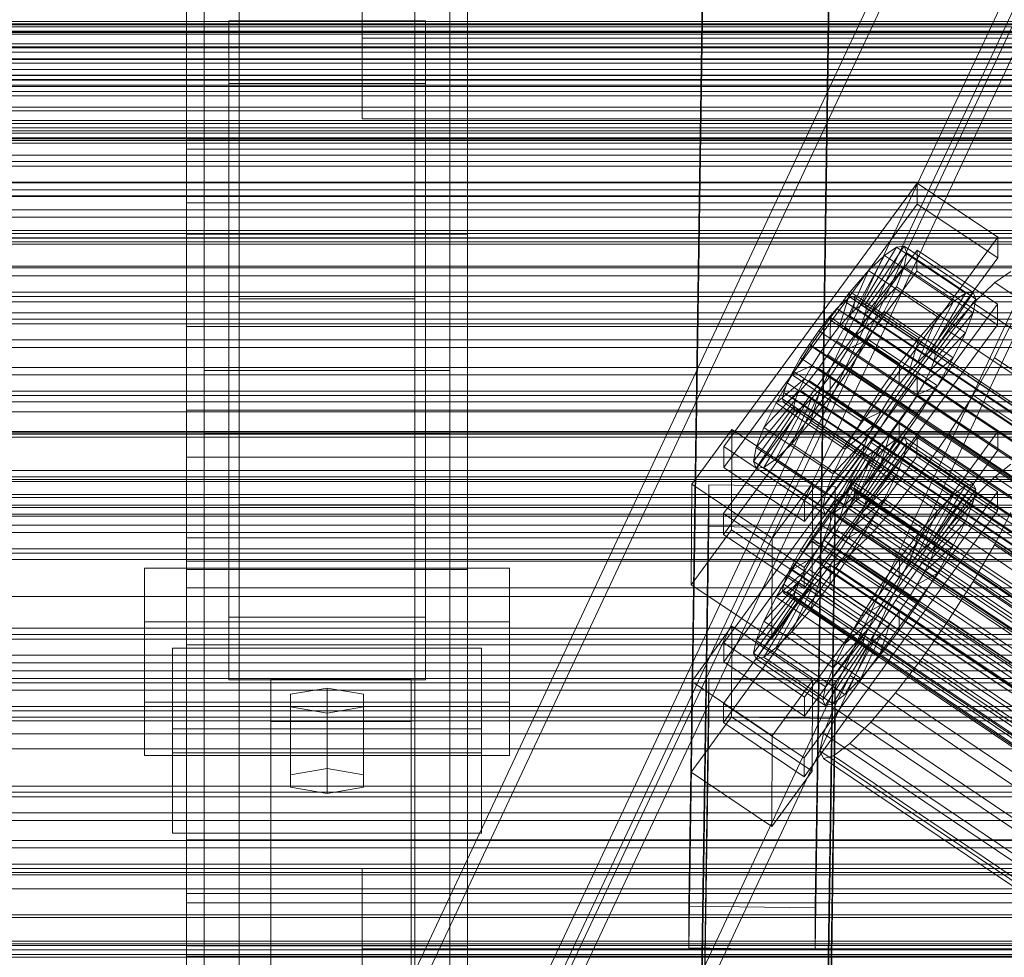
# Model space of a CAD drawing. Header units: millimetres. Extents: x -2233 to 61924, y -68080 to 6847.
# Tile 288 of 656: x -474 to -334, y -33150 to -33016. Entities that reach past the tile are written whole.
import ezdxf

# ---------------------------------------------------------------- set-up
doc = ezdxf.new("R2010")
doc.units = ezdxf.units.MM
for name, color, linetype, lineweight in [('frontal_C01', 7, 'Continuous', 0), ('frontal_C02', 7, 'Continuous', 0), ('frontal_C03', 7, 'Continuous', 0), ('frontal_C03-dry', 7, 'Continuous', 0), ('frontal_secador', 7, 'Continuous', 0)]:
    doc.layers.add(name, color=color, linetype=linetype, lineweight=lineweight)

msp = doc.modelspace()

# ---------------------------------------------------------------- linework, layer by layer
at = {"layer": 'frontal_C01'}
for p, q in [((-439.114, -33197.732), (-299.114, -32899.212)), ((-439.114, -33202.046), (-299.114, -32903.526)), ((-280.886, -32907.139), (-420.886, -33205.659)), ((-420.886, -33209.973), (-280.886, -32911.453)), ((-439.114, -33238.175), (-299.114, -32939.655)), ((-439.114, -33242.488), (-299.114, -32943.968)), ((-280.886, -32947.581), (-420.886, -33246.102)), ((-420.886, -33250.415), (-280.886, -32951.895)), ((-373.501, -33104.905), (-345.969, -33067.05)), ((-345.981, -33069.746), (-345.969, -33067.05)), ((-345.969, -33067.05), (-334.501, -33074.787)), ((-345.981, -33069.746), (-373.513, -33107.601)), ((-334.513, -33077.483), (-345.981, -33069.746)), ((-373.539, -33113.532), (-346.008, -33075.678)), ((-334.501, -33074.787), (-362.033, -33112.641)), ((-353.378, -33083.92), (-347.835, -33075.604)), ((-347.835, -33075.604), (-348.918, -33075.866)), ((-347.835, -33075.604), (-338.005, -33082.235)), ((-347.47, -33076.419), (-347.835, -33075.604)), ((-346.02, -33078.374), (-346.008, -33075.678)), ((-346.008, -33075.678), (-334.539, -33083.414)), ((-334.501, -33074.787), (-334.513, -33077.483)), ((-354.71, -33084.669), (-350.645, -33077.186)), ((-353.892, -33084.043), (-348.918, -33075.866)), ((-353.205, -33084.306), (-347.47, -33076.419)), ((-350.645, -33077.186), (-352.899, -33079.475)), ((-348.918, -33075.866), (-350.645, -33077.186)), ((-350.645, -33077.186), (-340.816, -33083.817)), ((-348.918, -33075.866), (-339.088, -33082.497)), ((-347.847, -33078.256), (-347.47, -33076.419)), ((-347.47, -33076.419), (-337.64, -33083.051)), ((-346.02, -33078.374), (-373.551, -33116.229)), ((-362.045, -33115.337), (-334.513, -33077.483)), ((-353.384, -33085.176), (-347.847, -33078.256)), ((-348.941, -33080.988), (-347.847, -33078.256)), ((-347.847, -33078.256), (-338.017, -33084.887)), ((-334.551, -33086.111), (-346.02, -33078.374)), ((-355.777, -33085.753), (-352.899, -33079.475)), ((-352.899, -33079.475), (-355.525, -33082.577)), ((-352.899, -33079.475), (-343.069, -33086.106)), ((-332.629, -33079.473), (-334.938, -33081.238)), ((-353.902, -33086.47), (-348.941, -33080.988)), ((-350.678, -33084.43), (-348.941, -33080.988)), ((-348.941, -33080.988), (-339.111, -33087.619)), ((-334.938, -33081.238), (-337.95, -33084.299)), ((-334.938, -33081.238), (-150.629, -33205.573)), ((-355.525, -33082.577), (-358.345, -33086.281)), ((-357.021, -33087.223), (-355.525, -33082.577)), ((-355.017, -33082.814), (-355.53, -33082.938)), ((-355.525, -33082.577), (-345.695, -33089.208)), ((-354.844, -33083.201), (-355.017, -33082.814)), ((-355.017, -33082.814), (-141.218, -33227.043)), ((-339.088, -33082.497), (-344.062, -33090.675)), ((-338.005, -33082.235), (-343.549, -33090.551)), ((-340.816, -33083.817), (-339.088, -33082.497)), ((-339.088, -33082.497), (-338.005, -33082.235)), ((-338.005, -33082.235), (-337.64, -33083.051)), ((-334.539, -33083.414), (-362.071, -33121.269)), ((-356.348, -33083.564), (-357.415, -33084.648)), ((-355.53, -33082.938), (-356.348, -33083.564)), ((-356.348, -33083.564), (-142.549, -33227.792)), ((-355.541, -33085.365), (-355.022, -33084.07)), ((-355.53, -33082.938), (-141.731, -33227.166)), ((-355.022, -33084.07), (-354.844, -33083.201)), ((-355.022, -33084.07), (-141.224, -33228.299)), ((-354.844, -33083.201), (-141.045, -33227.429)), ((-354.71, -33084.669), (-353.892, -33084.043)), ((-353.892, -33084.043), (-353.378, -33083.92)), ((-344.062, -33090.675), (-353.892, -33084.043)), ((-343.549, -33090.551), (-353.378, -33083.92)), ((-353.378, -33083.92), (-353.205, -33084.306)), ((-340.816, -33083.817), (-344.88, -33091.3)), ((-337.64, -33083.051), (-343.376, -33090.937)), ((-343.069, -33086.106), (-340.816, -33083.817)), ((-337.64, -33083.051), (-338.017, -33084.887)), ((-334.539, -33083.414), (-334.551, -33086.111)), ((-357.415, -33084.648), (-358.659, -33086.117)), ((-357.415, -33084.648), (-143.617, -33228.876)), ((-356.363, -33086.995), (-355.541, -33085.365)), ((-355.777, -33085.753), (-354.71, -33084.669)), ((-355.541, -33085.365), (-141.742, -33229.593)), ((-354.725, -33088.1), (-350.678, -33084.43)), ((-344.88, -33091.3), (-354.71, -33084.669)), ((-353.384, -33085.176), (-353.902, -33086.47)), ((-353.205, -33084.306), (-353.384, -33085.176)), ((-343.554, -33091.807), (-353.384, -33085.176)), ((-343.376, -33090.937), (-353.205, -33084.306)), ((-352.938, -33088.348), (-350.678, -33084.43)), ((-350.678, -33084.43), (-340.848, -33091.062)), ((-338.017, -33084.887), (-343.554, -33091.807)), ((-337.95, -33084.299), (-341.461, -33088.446)), ((-338.017, -33084.887), (-339.111, -33087.619)), ((-337.95, -33084.299), (-153.641, -33208.633)), ((-362.083, -33123.965), (-334.551, -33086.111)), ((-358.345, -33086.281), (-361.166, -33090.333)), ((-358.659, -33086.117), (-359.995, -33087.872)), ((-358.659, -33086.117), (-144.861, -33230.346)), ((-358.345, -33086.281), (-358.357, -33088.977)), ((-348.515, -33092.912), (-358.345, -33086.281)), ((-357.434, -33088.851), (-356.363, -33086.995)), ((-357.021, -33087.223), (-355.777, -33085.753)), ((-356.363, -33086.995), (-142.565, -33231.223)), ((-345.947, -33092.384), (-355.777, -33085.753)), ((-353.902, -33086.47), (-354.725, -33088.1)), ((-344.073, -33093.101), (-353.902, -33086.47)), ((-343.069, -33086.106), (-345.947, -33092.384)), ((-345.695, -33089.208), (-343.069, -33086.106)), ((-334.981, -33090.923), (-332.659, -33086.321)), ((-359.995, -33087.872), (-361.332, -33089.791)), ((-146.196, -33232.1), (-359.995, -33087.872)), ((-358.357, -33088.977), (-357.021, -33087.223)), ((-347.191, -33093.854), (-357.021, -33087.223)), ((-354.725, -33088.1), (-355.796, -33089.956)), ((-355.796, -33089.956), (-352.938, -33088.348)), ((-355.569, -33092.473), (-352.938, -33088.348)), ((-344.895, -33094.732), (-354.725, -33088.1)), ((-352.938, -33088.348), (-343.108, -33094.979)), ((-341.461, -33088.446), (-345.231, -33093.397)), ((-339.111, -33087.619), (-344.073, -33093.101)), ((-341.461, -33088.446), (-157.152, -33212.78)), ((-339.111, -33087.619), (-340.848, -33091.062)), ((-361.332, -33089.791), (-362.578, -33091.746)), ((-361.332, -33089.791), (-147.533, -33234.02)), ((-359.693, -33090.897), (-358.357, -33088.977)), ((-358.68, -33090.805), (-357.434, -33088.851)), ((-358.357, -33088.977), (-348.527, -33095.608)), ((-357.434, -33088.851), (-143.635, -33233.079)), ((-348.515, -33092.912), (-345.695, -33089.208)), ((-345.695, -33089.208), (-347.191, -33093.854)), ((-361.166, -33090.333), (-363.797, -33094.459)), ((-359.693, -33090.897), (-361.166, -33090.333)), ((-361.166, -33090.333), (-351.336, -33096.965)), ((-360.939, -33092.851), (-359.693, -33090.897)), ((-360.017, -33092.725), (-358.68, -33090.805)), ((-349.863, -33097.528), (-359.693, -33090.897)), ((-358.68, -33090.805), (-144.881, -33235.033)), ((-355.796, -33089.956), (-357.042, -33091.91)), ((-345.966, -33096.587), (-355.796, -33089.956)), ((-340.848, -33091.062), (-344.895, -33094.732)), ((-344.062, -33090.675), (-344.88, -33091.3)), ((-343.549, -33090.551), (-344.062, -33090.675)), ((-343.554, -33091.807), (-343.376, -33090.937)), ((-343.376, -33090.937), (-343.549, -33090.551)), ((-340.848, -33091.062), (-343.108, -33094.979)), ((-338.003, -33096.16), (-334.981, -33090.923)), ((-334.981, -33090.923), (-150.672, -33215.258)), ((-362.578, -33091.746), (-363.648, -33093.601)), ((-362.578, -33091.746), (-148.779, -33235.974)), ((-358.39, -33096.526), (-355.569, -33092.473)), ((-357.042, -33091.91), (-358.378, -33093.83)), ((-357.042, -33091.91), (-355.569, -33092.473)), ((-347.212, -33098.541), (-357.042, -33091.91)), ((-355.569, -33092.473), (-345.739, -33099.105)), ((-345.947, -33092.384), (-347.191, -33093.854)), ((-344.88, -33091.3), (-345.947, -33092.384)), ((-344.073, -33093.101), (-343.554, -33091.807)), ((-363.648, -33093.601), (-364.471, -33095.232)), ((-360.939, -33092.851), (-363.797, -33094.459)), ((-363.648, -33093.601), (-149.85, -33237.829)), ((-362.01, -33094.706), (-360.939, -33092.851)), ((-361.352, -33094.479), (-360.017, -33092.725)), ((-351.109, -33099.482), (-360.939, -33092.851)), ((-360.017, -33092.725), (-146.218, -33236.953)), ((-358.378, -33093.83), (-359.714, -33095.584)), ((-358.378, -33093.83), (-358.39, -33096.526)), ((-348.548, -33100.461), (-358.378, -33093.83)), ((-351.336, -33096.965), (-348.515, -33092.912)), ((-345.231, -33093.397), (-349.002, -33098.815)), ((-348.527, -33095.608), (-348.515, -33092.912)), ((-347.191, -33093.854), (-348.527, -33095.608)), ((-160.922, -33217.731), (-345.231, -33093.397)), ((-344.895, -33094.732), (-344.073, -33093.101)), ((-363.797, -33094.459), (-366.057, -33098.376)), ((-362.01, -33094.706), (-366.057, -33098.376)), ((-364.471, -33095.232), (-364.989, -33096.526)), ((-364.471, -33095.232), (-150.672, -33239.46)), ((-363.797, -33094.459), (-353.967, -33101.09)), ((-362.833, -33096.337), (-362.01, -33094.706)), ((-362.596, -33095.948), (-361.352, -33094.479)), ((-352.18, -33101.338), (-362.01, -33094.706)), ((-361.352, -33094.479), (-147.554, -33238.707)), ((-345.966, -33096.587), (-344.895, -33094.732)), ((-343.108, -33094.979), (-345.966, -33096.587)), ((-343.108, -33094.979), (-345.739, -33099.105)), ((-362.833, -33096.337), (-367.794, -33101.819)), ((-364.989, -33096.526), (-365.168, -33097.396)), ((-364.989, -33096.526), (-151.191, -33240.754)), ((-363.664, -33097.033), (-362.596, -33095.948)), ((-363.351, -33097.631), (-362.833, -33096.337)), ((-353.003, -33102.968), (-362.833, -33096.337)), ((-362.596, -33095.948), (-148.798, -33240.177)), ((-359.714, -33095.584), (-361.21, -33100.23)), ((-361.21, -33100.23), (-358.39, -33096.526)), ((-359.714, -33095.584), (-360.958, -33097.054)), ((-349.884, -33102.215), (-359.714, -33095.584)), ((-358.39, -33096.526), (-348.56, -33103.157)), ((-348.527, -33095.608), (-349.863, -33097.528)), ((-347.212, -33098.541), (-345.966, -33096.587)), ((-341.52, -33101.675), (-338.003, -33096.16)), ((-338.003, -33096.16), (-153.694, -33220.495)), ((-363.351, -33097.631), (-368.888, -33104.551)), ((-362.025, -33098.138), (-366.09, -33105.621)), ((-365.168, -33097.396), (-364.995, -33097.782)), ((-365.168, -33097.396), (-151.369, -33241.624)), ((-364.995, -33097.782), (-364.482, -33097.658)), ((-364.995, -33097.782), (-151.196, -33242.01)), ((-364.482, -33097.658), (-363.664, -33097.033)), ((-364.482, -33097.658), (-150.683, -33241.887)), ((-360.958, -33097.054), (-363.836, -33103.332)), ((-363.664, -33097.033), (-149.865, -33241.261)), ((-363.53, -33098.501), (-363.351, -33097.631)), ((-353.521, -33104.262), (-363.351, -33097.631)), ((-362.025, -33098.138), (-362.843, -33098.763)), ((-360.958, -33097.054), (-362.025, -33098.138)), ((-352.196, -33104.769), (-362.025, -33098.138)), ((-351.128, -33103.685), (-360.958, -33097.054)), ((-353.967, -33101.09), (-351.336, -33096.965)), ((-351.336, -33096.965), (-349.863, -33097.528)), ((-349.863, -33097.528), (-351.109, -33099.482)), ((-363.53, -33098.501), (-369.265, -33106.387)), ((-363.357, -33098.887), (-368.9, -33107.203)), ((-362.843, -33098.763), (-367.817, -33106.941)), ((-366.057, -33098.376), (-367.794, -33101.819)), ((-366.057, -33098.376), (-356.228, -33105.008)), ((-363.357, -33098.887), (-363.53, -33098.501)), ((-353.7, -33105.132), (-363.53, -33098.501)), ((-362.843, -33098.763), (-363.357, -33098.887)), ((-353.527, -33105.518), (-363.357, -33098.887)), ((-353.014, -33105.395), (-362.843, -33098.763)), ((-353.967, -33101.09), (-351.109, -33099.482)), ((-349.002, -33098.815), (-352.519, -33104.33)), ((-351.109, -33099.482), (-352.18, -33101.338)), ((-349.002, -33098.815), (-164.693, -33223.149)), ((-345.739, -33099.105), (-348.56, -33103.157)), ((-348.548, -33100.461), (-347.212, -33098.541)), ((-345.739, -33099.105), (-347.212, -33098.541)), ((-363.836, -33103.332), (-361.21, -33100.23)), ((-361.21, -33100.23), (-351.38, -33106.861)), ((-349.884, -33102.215), (-348.548, -33100.461)), ((-348.56, -33103.157), (-348.548, -33100.461)), ((-367.794, -33101.819), (-368.888, -33104.551)), ((-367.794, -33101.819), (-357.964, -33108.45)), ((-356.228, -33105.008), (-353.967, -33101.09)), ((-356.228, -33105.008), (-352.18, -33101.338)), ((-352.18, -33101.338), (-353.003, -33102.968)), ((-351.38, -33106.861), (-349.884, -33102.215)), ((-351.128, -33103.685), (-349.884, -33102.215)), ((-345.291, -33107.093), (-341.52, -33101.675)), ((-341.52, -33101.675), (-157.211, -33226.01)), ((-378.086, -33110.405), (-372.35, -33102.519)), ((-372.408, -33115.46), (-372.35, -33102.519)), ((-372.35, -33102.519), (-360.882, -33110.255)), ((-366.09, -33105.621), (-363.836, -33103.332)), ((-363.836, -33103.332), (-354.006, -33109.963)), ((-357.964, -33108.45), (-353.003, -33102.968)), ((-354.006, -33109.963), (-351.128, -33103.685)), ((-353.003, -33102.968), (-353.521, -33104.262)), ((-352.196, -33104.769), (-351.128, -33103.685)), ((-348.56, -33103.157), (-351.38, -33106.861)), ((-373.501, -33104.905), (-373.513, -33107.601)), ((-362.033, -33112.641), (-373.501, -33104.905)), ((-368.888, -33104.551), (-369.265, -33106.387)), ((-368.888, -33104.551), (-359.058, -33111.182)), ((-359.436, -33113.019), (-353.7, -33105.132)), ((-359.058, -33111.182), (-353.521, -33104.262)), ((-357.964, -33108.45), (-356.228, -33105.008)), ((-356.26, -33112.252), (-352.196, -33104.769)), ((-352.519, -33104.33), (-355.541, -33109.567)), ((-353.521, -33104.262), (-353.7, -33105.132)), ((-353.7, -33105.132), (-353.527, -33105.518)), ((-353.014, -33105.395), (-352.196, -33104.769)), ((-352.519, -33104.33), (-168.21, -33228.665)), ((-369.265, -33106.387), (-368.9, -33107.203)), ((-369.265, -33106.387), (-359.436, -33113.019)), ((-367.817, -33106.941), (-366.09, -33105.621)), ((-366.09, -33105.621), (-356.26, -33112.252)), ((-359.07, -33113.834), (-353.527, -33105.518)), ((-357.987, -33113.572), (-353.014, -33105.395)), ((-353.527, -33105.518), (-353.014, -33105.395)), ((-373.513, -33107.601), (-362.045, -33115.337)), ((-368.9, -33107.203), (-367.817, -33106.941)), ((-368.9, -33107.203), (-359.07, -33113.834)), ((-367.817, -33106.941), (-357.987, -33113.572)), ((-351.38, -33106.861), (-354.006, -33109.963)), ((-349.061, -33112.044), (-345.291, -33107.093)), ((-345.291, -33107.093), (-160.982, -33231.428)), ((-359.058, -33111.182), (-357.964, -33108.45)), ((-378.512, -33305.149), (-375.644, -33110.039)), ((-378.086, -33110.405), (-378.143, -33123.346)), ((-366.618, -33118.141), (-378.086, -33110.405)), ((-375.644, -33115.431), (-375.644, -33110.039)), ((-375.644, -33110.039), (-357.646, -33110.284)), ((-360.882, -33110.255), (-366.618, -33118.141)), ((-360.882, -33110.255), (-360.939, -33123.197)), ((-357.646, -33110.284), (-360.514, -33305.395)), ((-355.541, -33109.567), (-357.863, -33114.168)), ((-357.646, -33110.284), (-357.646, -33115.677)), ((-354.006, -33109.963), (-356.26, -33112.252)), ((-355.541, -33109.567), (-171.232, -33233.902)), ((-359.436, -33113.019), (-359.058, -33111.182)), ((-356.26, -33112.252), (-357.987, -33113.572)), ((-352.572, -33116.191), (-349.061, -33112.044)), ((-349.061, -33112.044), (-164.752, -33236.379)), ((-373.539, -33113.532), (-373.551, -33116.229)), ((-362.071, -33121.269), (-373.539, -33113.532)), ((-362.045, -33115.337), (-362.033, -33112.641)), ((-359.07, -33113.834), (-359.436, -33113.019)), ((-357.987, -33113.572), (-359.07, -33113.834)), ((-357.863, -33114.168), (-359.326, -33117.821)), ((-357.863, -33114.168), (-173.554, -33238.503)), ((-378.512, -33310.542), (-375.644, -33115.431)), ((-372.408, -33115.46), (-378.143, -33123.346)), ((-357.646, -33115.677), (-375.644, -33115.431)), ((-373.551, -33116.229), (-362.083, -33123.965)), ((-360.939, -33123.197), (-372.408, -33115.46)), ((-360.514, -33310.787), (-357.646, -33115.677)), ((-355.584, -33119.252), (-352.572, -33116.191)), ((-352.572, -33116.191), (-168.263, -33240.526)), ((-359.326, -33117.821), (-359.83, -33120.276)), ((-359.326, -33117.821), (-175.016, -33242.156)), ((-366.675, -33131.083), (-366.618, -33118.141)), ((-357.893, -33121.017), (-355.584, -33119.252)), ((-355.584, -33119.252), (-171.275, -33243.586)), ((-359.83, -33120.276), (-359.341, -33121.366)), ((-359.83, -33120.276), (-175.521, -33244.611)), ((-362.083, -33123.965), (-362.071, -33121.269)), ((-359.341, -33121.366), (-357.893, -33121.017)), ((-359.341, -33121.366), (-175.032, -33245.701)), ((-357.893, -33121.017), (-173.584, -33245.351)), ((-378.143, -33123.346), (-366.675, -33131.083)), ((-366.675, -33131.083), (-360.939, -33123.197))]:
    msp.add_line(p, q, dxfattribs=at)
at = {"layer": 'frontal_C02'}
for p, q in [((-447.5, -33066.111), (-447.5, -32884.747)), ((-412.5, -32884.747), (-412.5, -33066.111)), ((-450, -33046.718), (-450, -32887.261)), ((-410, -32887.261), (-410, -33046.718)), ((-447.5, -33075.053), (-447.5, -32893.688)), ((-412.5, -33075.053), (-412.5, -32893.688)), ((-450, -33094.446), (-450, -32934.988)), ((-410, -33094.446), (-410, -32934.988)), ((-378.512, -33142.405), (-375.644, -32949)), ((-357.646, -32949.243), (-360.514, -33142.648)), ((-378.512, -33148.366), (-375.644, -32954.961)), ((-360.514, -33148.609), (-357.646, -32955.204)), ((-450, -33329.126), (-450, -32971.464)), ((-410, -32971.464), (-410, -33329.126)), ((-442.5, -32975.875), (-442.5, -33055.902)), ((-417.5, -33055.902), (-417.5, -32975.875)), ((-442.5, -33516.139), (-442.5, -32977.112)), ((-417.5, -32977.112), (-417.5, -33516.139)), ((-447.5, -33167.449), (-447.5, -32986.084)), ((-412.5, -32986.084), (-412.5, -33167.449)), ((-447.5, -33176.39), (-447.5, -32995.026)), ((-412.5, -33176.39), (-412.5, -32995.026)), ((-442.5, -33543.024), (-442.5, -33003.998)), ((-425, -33018.802), (-425, -33003.661)), ((-417.5, -33543.024), (-417.5, -33003.998)), ((-442.5, -33005.235), (-442.5, -33085.262)), ((-417.5, -33005.235), (-417.5, -33085.262)), ((-450, -33367.308), (-450, -33009.646)), ((-410, -33367.308), (-410, -33009.646)), ((-425, -33015.116), (-425, -33030.257)), ((-444, -33025.248), (-444, -33016.306)), ((-444, -33016.306), (-416, -33016.306)), ((-444, -33101.233), (-444, -33016.306)), ((-416, -33016.306), (-416, -33025.248)), ((-416, -33016.306), (-416, -33101.233)), ((425, -33018.802), (-425, -33018.802)), ((-425, -33018.802), (-425, -33030.257)), ((-416, -33025.248), (-444, -33025.248)), ((-444, -33025.248), (-444, -33110.175)), ((-416, -33110.175), (-416, -33025.248)), ((-450, -33034.611), (-450, -33025.67)), ((-450, -33025.67), (-310, -33025.67)), ((-450, -33033.306), (-450, -33025.67)), ((-425, -33030.257), (425, -33030.257)), ((-310, -33033.306), (-450, -33033.306)), ((-450, -33033.306), (-450, -33042.247)), ((-310, -33034.611), (-450, -33034.611)), ((-450, -33034.611), (-450, -33042.247)), ((-373.501, -33076.962), (-345.969, -33039.44)), ((-345.981, -33042.42), (-345.969, -33039.44)), ((-345.969, -33039.44), (-334.501, -33047.109)), ((-450, -33042.247), (-310, -33042.247)), ((-345.981, -33042.42), (-373.513, -33079.943)), ((-334.513, -33050.089), (-345.981, -33042.42)), ((-410, -33046.718), (-450, -33046.718)), ((-450, -33046.718), (-450, -33094.446)), ((-450, -33148.056), (-450, -33046.718)), ((-410, -33094.446), (-410, -33046.718)), ((-410, -33046.718), (-410, -33148.056)), ((-334.501, -33047.109), (-362.033, -33084.631)), ((-334.501, -33047.109), (-334.513, -33050.089)), ((-373.539, -33086.5), (-346.008, -33048.977)), ((-353.892, -33056.792), (-348.918, -33048.532)), ((-353.378, -33056.736), (-347.835, -33048.414)), ((-348.918, -33048.532), (-350.645, -33049.719)), ((-347.835, -33048.414), (-348.918, -33048.532)), ((-348.918, -33048.532), (-339.088, -33055.105)), ((-347.835, -33048.414), (-338.005, -33054.987)), ((-347.47, -33049.373), (-347.835, -33048.414)), ((-346.02, -33051.958), (-346.008, -33048.977)), ((-346.008, -33048.977), (-334.539, -33056.647)), ((-362.045, -33087.612), (-334.513, -33050.089)), ((-354.71, -33057.354), (-350.645, -33049.719)), ((-353.205, -33057.191), (-347.47, -33049.373)), ((-350.645, -33049.719), (-352.899, -33051.895)), ((-350.645, -33049.719), (-340.816, -33056.293)), ((-347.847, -33051.345), (-347.47, -33049.373)), ((-347.47, -33049.373), (-337.64, -33055.947)), ((-346.02, -33051.958), (-373.551, -33089.48)), ((-355.777, -33058.385), (-352.899, -33051.895)), ((-352.899, -33051.895), (-355.525, -33054.912)), ((-353.384, -33058.125), (-347.847, -33051.345)), ((-352.899, -33051.895), (-343.069, -33058.469)), ((-348.941, -33054.195), (-347.847, -33051.345)), ((-347.847, -33051.345), (-338.017, -33057.919)), ((-334.551, -33059.627), (-346.02, -33051.958)), ((-332.629, -33052.01), (-334.938, -33053.598)), ((-353.902, -33059.474), (-348.941, -33054.195)), ((-350.678, -33057.728), (-348.941, -33054.195)), ((-348.941, -33054.195), (-339.111, -33060.768)), ((-334.938, -33053.598), (-337.95, -33056.507)), ((-334.938, -33053.598), (-150.629, -33176.852)), ((-417.5, -33055.902), (-442.5, -33055.902)), ((-442.5, -33055.902), (-442.5, -33085.262)), ((-417.5, -33085.262), (-417.5, -33055.902)), ((-355.525, -33054.912), (-358.345, -33058.563)), ((-357.021, -33059.814), (-355.525, -33054.912)), ((-355.53, -33055.696), (-356.348, -33056.259)), ((-355.017, -33055.64), (-355.53, -33055.696)), ((-355.53, -33055.696), (-141.731, -33198.672)), ((-355.525, -33054.912), (-345.695, -33061.485)), ((-355.022, -33057.029), (-354.844, -33056.095)), ((-354.844, -33056.095), (-355.017, -33055.64)), ((-355.017, -33055.64), (-141.218, -33198.616)), ((-354.844, -33056.095), (-141.045, -33199.07)), ((-339.088, -33055.105), (-344.062, -33063.366)), ((-338.005, -33054.987), (-343.549, -33063.31)), ((-337.64, -33055.947), (-343.376, -33063.764)), ((-340.816, -33056.293), (-339.088, -33055.105)), ((-339.088, -33055.105), (-338.005, -33054.987)), ((-337.64, -33055.947), (-338.017, -33057.919)), ((-338.005, -33054.987), (-337.64, -33055.947)), ((-334.539, -33056.647), (-362.071, -33094.169)), ((-357.415, -33057.29), (-358.659, -33058.719)), ((-356.348, -33056.259), (-357.415, -33057.29)), ((-357.415, -33057.29), (-143.617, -33200.265)), ((-356.348, -33056.259), (-142.549, -33199.234)), ((-355.777, -33058.385), (-354.71, -33057.354)), ((-355.541, -33058.379), (-355.022, -33057.029)), ((-355.022, -33057.029), (-141.224, -33200.004)), ((-354.71, -33057.354), (-353.892, -33056.792)), ((-344.88, -33063.928), (-354.71, -33057.354)), ((-353.892, -33056.792), (-353.378, -33056.736)), ((-344.062, -33063.366), (-353.892, -33056.792)), ((-353.205, -33057.191), (-353.384, -33058.125)), ((-343.549, -33063.31), (-353.378, -33056.736)), ((-353.378, -33056.736), (-353.205, -33057.191)), ((-343.376, -33063.764), (-353.205, -33057.191)), ((-340.816, -33056.293), (-344.88, -33063.928)), ((-343.069, -33058.469), (-340.816, -33056.293)), ((-337.95, -33056.507), (-341.461, -33060.539)), ((-337.95, -33056.507), (-153.641, -33179.761)), ((-334.539, -33056.647), (-334.551, -33059.627)), ((-358.345, -33058.563), (-361.166, -33062.6)), ((-358.659, -33058.719), (-359.995, -33060.448)), ((-358.659, -33058.719), (-144.861, -33201.694)), ((-358.345, -33058.563), (-358.357, -33061.544)), ((-348.515, -33065.137), (-358.345, -33058.563)), ((-357.021, -33059.814), (-355.777, -33058.385)), ((-356.363, -33060.052), (-355.541, -33058.379)), ((-345.947, -33064.959), (-355.777, -33058.385)), ((-355.541, -33058.379), (-141.742, -33201.354)), ((-354.725, -33061.148), (-350.678, -33057.728)), ((-353.384, -33058.125), (-353.902, -33059.474)), ((-343.554, -33064.698), (-353.384, -33058.125)), ((-352.938, -33061.704), (-350.678, -33057.728)), ((-350.678, -33057.728), (-340.848, -33064.302)), ((-343.069, -33058.469), (-345.947, -33064.959)), ((-345.695, -33061.485), (-343.069, -33058.469)), ((-338.017, -33057.919), (-343.554, -33064.698)), ((-338.017, -33057.919), (-339.111, -33060.768)), ((-450, -33071.77), (-450, -33059.848)), ((-450, -33059.848), (450, -33059.848)), ((-450, -33093.257), (-450, -33059.848)), ((-362.083, -33097.149), (-334.551, -33059.627)), ((-358.357, -33061.544), (-357.021, -33059.814)), ((-357.434, -33061.936), (-356.363, -33060.052)), ((-347.191, -33066.388), (-357.021, -33059.814)), ((-356.363, -33060.052), (-142.565, -33203.028)), ((-353.902, -33059.474), (-354.725, -33061.148)), ((-344.073, -33066.048), (-353.902, -33059.474)), ((-334.981, -33064.304), (-332.659, -33059.581)), ((-359.995, -33060.448), (-361.332, -33062.36)), ((-146.196, -33203.423), (-359.995, -33060.448)), ((-359.693, -33063.456), (-358.357, -33061.544)), ((-358.357, -33061.544), (-348.527, -33068.117)), ((-354.725, -33061.148), (-355.796, -33063.031)), ((-355.796, -33063.031), (-352.938, -33061.704)), ((-355.569, -33065.852), (-352.938, -33061.704)), ((-344.895, -33067.722), (-354.725, -33061.148)), ((-352.938, -33061.704), (-343.108, -33068.278)), ((-348.515, -33065.137), (-345.695, -33061.485)), ((-345.695, -33061.485), (-347.191, -33066.388)), ((-341.461, -33060.539), (-345.231, -33065.42)), ((-339.111, -33060.768), (-344.073, -33066.048)), ((-341.461, -33060.539), (-157.152, -33183.794)), ((-339.111, -33060.768), (-340.848, -33064.302)), ((-361.166, -33062.6), (-363.797, -33066.748)), ((-361.332, -33062.36), (-362.578, -33064.325)), ((-361.332, -33062.36), (-147.533, -33205.336)), ((-359.693, -33063.456), (-361.166, -33062.6)), ((-361.166, -33062.6), (-351.336, -33069.174)), ((-358.68, -33063.901), (-357.434, -33061.936)), ((-357.434, -33061.936), (-143.635, -33204.911)), ((-355.796, -33063.031), (-357.042, -33064.996)), ((-345.966, -33069.605), (-355.796, -33063.031)), ((-362.578, -33064.325), (-363.648, -33066.209)), ((-362.578, -33064.325), (-148.779, -33207.3)), ((-360.939, -33065.421), (-359.693, -33063.456)), ((-360.017, -33065.813), (-358.68, -33063.901)), ((-349.863, -33070.03), (-359.693, -33063.456)), ((-358.68, -33063.901), (-144.881, -33206.876)), ((-344.88, -33063.928), (-345.947, -33064.959)), ((-340.848, -33064.302), (-344.895, -33067.722)), ((-344.062, -33063.366), (-344.88, -33063.928)), ((-343.549, -33063.31), (-344.062, -33063.366)), ((-343.554, -33064.698), (-343.376, -33063.764)), ((-343.376, -33063.764), (-343.549, -33063.31)), ((-340.848, -33064.302), (-343.108, -33068.278)), ((-338.003, -33069.619), (-334.981, -33064.304)), ((-334.981, -33064.304), (-150.672, -33187.559)), ((-360.939, -33065.421), (-363.797, -33066.748)), ((-362.01, -33067.304), (-360.939, -33065.421)), ((-361.352, -33067.542), (-360.017, -33065.813)), ((-351.109, -33071.994), (-360.939, -33065.421)), ((-360.017, -33065.813), (-146.218, -33208.788)), ((-358.39, -33069.889), (-355.569, -33065.852)), ((-357.042, -33064.996), (-358.378, -33066.909)), ((-357.042, -33064.996), (-355.569, -33065.852)), ((-347.212, -33071.57), (-357.042, -33064.996)), ((-355.569, -33065.852), (-345.739, -33072.426)), ((-351.336, -33069.174), (-348.515, -33065.137)), ((-345.231, -33065.42), (-349.002, -33070.817)), ((-348.527, -33068.117), (-348.515, -33065.137)), ((-345.947, -33064.959), (-347.191, -33066.388)), ((-160.922, -33188.675), (-345.231, -33065.42)), ((-344.073, -33066.048), (-343.554, -33064.698)), ((-412.5, -33066.111), (-447.5, -33066.111)), ((-447.5, -33066.111), (-447.5, -33075.053)), ((-412.5, -33075.053), (-412.5, -33066.111)), ((-363.797, -33066.748), (-366.057, -33070.724)), ((-362.01, -33067.304), (-366.057, -33070.724)), ((-363.648, -33066.209), (-364.471, -33067.882)), ((-363.797, -33066.748), (-353.967, -33073.322)), ((-363.648, -33066.209), (-149.85, -33209.184)), ((-362.833, -33068.978), (-362.01, -33067.304)), ((-352.18, -33073.878), (-362.01, -33067.304)), ((-358.378, -33066.909), (-359.714, -33068.638)), ((-358.378, -33066.909), (-358.39, -33069.889)), ((-348.548, -33073.482), (-358.378, -33066.909)), ((-347.191, -33066.388), (-348.527, -33068.117)), ((-344.895, -33067.722), (-344.073, -33066.048)), ((-364.471, -33067.882), (-364.989, -33069.232)), ((-364.471, -33067.882), (-150.672, -33210.857)), ((-362.596, -33068.971), (-361.352, -33067.542)), ((-361.352, -33067.542), (-147.554, -33210.518)), ((-359.714, -33068.638), (-361.21, -33073.54)), ((-359.714, -33068.638), (-360.958, -33070.067)), ((-349.884, -33075.212), (-359.714, -33068.638)), ((-348.527, -33068.117), (-349.863, -33070.03)), ((-345.966, -33069.605), (-344.895, -33067.722)), ((-343.108, -33068.278), (-345.966, -33069.605)), ((-343.108, -33068.278), (-345.739, -33072.426)), ((-362.833, -33068.978), (-367.794, -33074.257)), ((-364.989, -33069.232), (-365.168, -33070.166)), ((-365.168, -33070.166), (-364.995, -33070.62)), ((-365.168, -33070.166), (-151.369, -33213.141)), ((-364.989, -33069.232), (-151.191, -33212.207)), ((-364.482, -33070.565), (-363.664, -33070.002)), ((-360.958, -33070.067), (-363.836, -33076.557)), ((-363.664, -33070.002), (-362.596, -33068.971)), ((-363.664, -33070.002), (-149.865, -33212.977)), ((-363.351, -33070.328), (-362.833, -33068.978)), ((-353.003, -33075.551), (-362.833, -33068.978)), ((-362.596, -33068.971), (-148.798, -33211.947)), ((-360.958, -33070.067), (-362.025, -33071.098)), ((-361.21, -33073.54), (-358.39, -33069.889)), ((-351.128, -33076.64), (-360.958, -33070.067)), ((-358.39, -33069.889), (-348.56, -33076.463)), ((-353.967, -33073.322), (-351.336, -33069.174)), ((-351.336, -33069.174), (-349.863, -33070.03)), ((-349.863, -33070.03), (-351.109, -33071.994)), ((-347.212, -33071.57), (-345.966, -33069.605)), ((-341.52, -33075.164), (-338.003, -33069.619)), ((-338.003, -33069.619), (-153.694, -33192.874)), ((-363.53, -33071.262), (-369.265, -33079.079)), ((-363.351, -33070.328), (-368.888, -33077.107)), ((-366.057, -33070.724), (-367.794, -33074.257)), ((-362.025, -33071.098), (-366.09, -33078.733)), ((-366.057, -33070.724), (-356.228, -33077.298)), ((-364.995, -33070.62), (-364.482, -33070.565)), ((-364.995, -33070.62), (-151.196, -33213.596)), ((-364.482, -33070.565), (-150.683, -33213.54)), ((-363.53, -33071.262), (-363.351, -33070.328)), ((-363.357, -33071.716), (-363.53, -33071.262)), ((-353.7, -33077.835), (-363.53, -33071.262)), ((-353.521, -33076.901), (-363.351, -33070.328)), ((-362.025, -33071.098), (-362.843, -33071.66)), ((-352.196, -33077.671), (-362.025, -33071.098)), ((-349.002, -33070.817), (-352.519, -33076.362)), ((-349.002, -33070.817), (-164.693, -33194.072)), ((-348.548, -33073.482), (-347.212, -33071.57)), ((-345.739, -33072.426), (-347.212, -33071.57)), ((450, -33071.77), (-450, -33071.77)), ((-450, -33071.77), (-450, -33105.18)), ((-363.357, -33071.716), (-368.9, -33080.038)), ((-362.843, -33071.66), (-367.817, -33079.92)), ((-362.843, -33071.66), (-363.357, -33071.716)), ((-353.527, -33078.29), (-363.357, -33071.716)), ((-353.014, -33078.234), (-362.843, -33071.66)), ((-353.967, -33073.322), (-351.109, -33071.994)), ((-351.109, -33071.994), (-352.18, -33073.878)), ((-345.739, -33072.426), (-348.56, -33076.463)), ((-367.794, -33074.257), (-368.888, -33077.107)), ((-367.794, -33074.257), (-357.964, -33080.831)), ((-363.836, -33076.557), (-361.21, -33073.54)), ((-361.21, -33073.54), (-351.38, -33080.114)), ((-356.228, -33077.298), (-353.967, -33073.322)), ((-356.228, -33077.298), (-352.18, -33073.878)), ((-352.18, -33073.878), (-353.003, -33075.551)), ((-349.884, -33075.212), (-348.548, -33073.482)), ((-348.56, -33076.463), (-348.548, -33073.482)), ((-447.5, -33075.053), (-412.5, -33075.053)), ((-378.086, -33082.322), (-372.35, -33074.505)), ((-372.408, -33088.811), (-372.35, -33074.505)), ((-372.35, -33074.505), (-360.882, -33082.174)), ((-357.964, -33080.831), (-353.003, -33075.551)), ((-353.003, -33075.551), (-353.521, -33076.901)), ((-351.38, -33080.114), (-349.884, -33075.212)), ((-351.128, -33076.64), (-349.884, -33075.212)), ((-345.291, -33080.561), (-341.52, -33075.164)), ((-341.52, -33075.164), (-157.211, -33198.419)), ((-373.501, -33076.962), (-373.513, -33079.943)), ((-362.033, -33084.631), (-373.501, -33076.962)), ((-368.888, -33077.107), (-369.265, -33079.079)), ((-368.888, -33077.107), (-359.058, -33083.681)), ((-366.09, -33078.733), (-363.836, -33076.557)), ((-363.836, -33076.557), (-354.006, -33083.13)), ((-359.058, -33083.681), (-353.521, -33076.901)), ((-352.519, -33076.362), (-355.541, -33081.678)), ((-354.006, -33083.13), (-351.128, -33076.64)), ((-353.521, -33076.901), (-353.7, -33077.835)), ((-352.519, -33076.362), (-168.21, -33199.617)), ((-352.196, -33077.671), (-351.128, -33076.64)), ((-348.56, -33076.463), (-351.38, -33080.114)), ((-450, -33085.634), (-450, -33078.481)), ((-450, -33078.481), (450, -33078.481)), ((-450, -33089.936), (-450, -33078.481)), ((-359.436, -33085.652), (-353.7, -33077.835)), ((-359.07, -33086.612), (-353.527, -33078.29)), ((-357.987, -33086.494), (-353.014, -33078.234)), ((-357.964, -33080.831), (-356.228, -33077.298)), ((-356.26, -33085.306), (-352.196, -33077.671)), ((-353.7, -33077.835), (-353.527, -33078.29)), ((-353.527, -33078.29), (-353.014, -33078.234)), ((-353.014, -33078.234), (-352.196, -33077.671)), ((-373.513, -33079.943), (-362.045, -33087.612)), ((-369.265, -33079.079), (-368.9, -33080.038)), ((-369.265, -33079.079), (-359.436, -33085.652)), ((-368.9, -33080.038), (-367.817, -33079.92)), ((-368.9, -33080.038), (-359.07, -33086.612)), ((-367.817, -33079.92), (-366.09, -33078.733)), ((-367.817, -33079.92), (-357.987, -33086.494)), ((-366.09, -33078.733), (-356.26, -33085.306)), ((-359.058, -33083.681), (-357.964, -33080.831)), ((-351.38, -33080.114), (-354.006, -33083.13)), ((-349.061, -33085.442), (-345.291, -33080.561)), ((-345.291, -33080.561), (-160.982, -33203.816)), ((-378.512, -33275.795), (-375.644, -33082.39)), ((-378.086, -33082.322), (-378.143, -33096.628)), ((-366.618, -33089.991), (-378.086, -33082.322)), ((-375.644, -33088.351), (-375.644, -33082.39)), ((-375.644, -33082.39), (-357.646, -33082.633)), ((-360.882, -33082.174), (-366.618, -33089.991)), ((-360.882, -33082.174), (-360.939, -33096.48)), ((-357.646, -33082.633), (-360.514, -33276.038)), ((-355.541, -33081.678), (-357.863, -33086.401)), ((-357.646, -33082.633), (-357.646, -33088.595)), ((-355.541, -33081.678), (-171.232, -33204.932)), ((-359.436, -33085.652), (-359.058, -33083.681)), ((-354.006, -33083.13), (-356.26, -33085.306)), ((450, -33085.634), (-450, -33085.634)), ((-450, -33085.634), (-450, -33097.089)), ((-442.5, -33085.262), (-417.5, -33085.262)), ((-362.045, -33087.612), (-362.033, -33084.631)), ((-359.07, -33086.612), (-359.436, -33085.652)), ((-356.26, -33085.306), (-357.987, -33086.494)), ((-352.572, -33089.475), (-349.061, -33085.442)), ((-349.061, -33085.442), (-164.752, -33208.697)), ((-373.539, -33086.5), (-373.551, -33089.48)), ((-362.071, -33094.169), (-373.539, -33086.5)), ((-357.863, -33086.401), (-359.326, -33090.211)), ((-357.987, -33086.494), (-359.07, -33086.612)), ((-357.863, -33086.401), (-173.554, -33209.656)), ((-378.512, -33281.756), (-375.644, -33088.351)), ((-357.646, -33088.595), (-375.644, -33088.351)), ((-372.408, -33088.811), (-378.143, -33096.628)), ((-373.551, -33089.48), (-362.083, -33097.149)), ((-360.939, -33096.48), (-372.408, -33088.811)), ((-360.514, -33282), (-357.646, -33088.595)), ((-355.584, -33092.384), (-352.572, -33089.475)), ((-352.572, -33089.475), (-168.263, -33212.729)), ((450, -33089.936), (-450, -33089.936)), ((-450, -33089.936), (-450, -33097.089)), ((-366.675, -33104.297), (-366.618, -33089.991)), ((-359.326, -33090.211), (-359.83, -33092.846)), ((-359.326, -33090.211), (-175.016, -33213.465)), ((-357.893, -33093.972), (-355.584, -33092.384)), ((-355.584, -33092.384), (-171.275, -33215.639)), ((450, -33093.257), (-450, -33093.257)), ((-450, -33093.257), (-450, -33105.18)), ((-359.83, -33092.846), (-359.341, -33094.129)), ((-359.83, -33092.846), (-175.521, -33216.101)), ((-359.341, -33094.129), (-357.893, -33093.972)), ((-357.893, -33093.972), (-173.584, -33217.226)), ((-456, -33113.333), (-456, -33094.257)), ((-456, -33094.257), (-404, -33094.257)), ((-456, -33101.894), (-456, -33094.257)), ((-450, -33094.446), (-410, -33094.446)), ((-450, -33195.783), (-450, -33094.446)), ((-410, -33195.783), (-410, -33094.446)), ((-404, -33094.257), (-404, -33113.333)), ((-404, -33094.257), (-404, -33101.894)), ((-362.083, -33097.149), (-362.071, -33094.169)), ((-359.341, -33094.129), (-175.032, -33217.384)), ((-378.143, -33096.628), (-366.675, -33104.297)), ((-366.675, -33104.297), (-360.939, -33096.48)), ((-450, -33097.089), (450, -33097.089)), ((-404, -33101.894), (-456, -33101.894)), ((-456, -33101.894), (-456, -33120.969)), ((-416, -33101.233), (-444, -33101.233)), ((-444, -33101.233), (-444, -33110.175)), ((-416, -33110.175), (-416, -33101.233)), ((-404, -33120.969), (-404, -33101.894)), ((-450, -33105.18), (450, -33105.18)), ((-452, -33120.578), (-452, -33105.675)), ((-452, -33105.675), (-408, -33105.675)), ((-452, -33117.13), (-452, -33105.675)), ((-408, -33105.675), (-408, -33120.578)), ((-408, -33105.675), (-408, -33117.13)), ((-444, -33110.175), (-416, -33110.175)), ((-438, -33116.107), (-438, -33110.146)), ((-438, -33110.146), (-418, -33110.146)), ((-438, -33247.792), (-438, -33110.146)), ((-418, -33110.146), (-418, -33116.107)), ((-418, -33110.146), (-418, -33247.792)), ((-430, -33111.338), (-435.196, -33112.232)), ((-435.196, -33112.232), (-435.196, -33114.021)), ((-435.196, -33123.687), (-435.196, -33112.232)), ((-424.804, -33112.232), (-430, -33111.338)), ((-430, -33122.793), (-430, -33111.338)), ((-424.804, -33114.021), (-424.804, -33112.232)), ((-424.804, -33123.687), (-424.804, -33112.232)), ((-404, -33113.333), (-456, -33113.333)), ((-456, -33113.333), (-456, -33120.969)), ((-404, -33120.969), (-404, -33113.333)), ((-435.196, -33114.021), (-430, -33114.915)), ((-435.196, -33125.475), (-435.196, -33114.021)), ((-430, -33114.915), (-424.804, -33114.021)), ((-430, -33114.915), (-430, -33126.369)), ((-424.804, -33125.475), (-424.804, -33114.021)), ((-418, -33116.107), (-438, -33116.107)), ((-438, -33116.107), (-438, -33253.753)), ((-418, -33253.753), (-418, -33116.107)), ((-408, -33117.13), (-452, -33117.13)), ((-452, -33117.13), (-452, -33132.032)), ((-408, -33132.032), (-408, -33117.13)), ((-408, -33120.578), (-452, -33120.578)), ((-452, -33120.578), (-452, -33132.032)), ((-408, -33132.032), (-408, -33120.578)), ((-456, -33120.969), (-404, -33120.969)), ((-435.196, -33123.687), (-430, -33122.793)), ((-430, -33122.793), (-424.804, -33123.687)), ((-435.196, -33125.475), (-435.196, -33123.687)), ((-424.804, -33123.687), (-424.804, -33125.475)), ((-430, -33126.369), (-435.196, -33125.475)), ((-424.804, -33125.475), (-430, -33126.369)), ((-452, -33132.032), (-408, -33132.032)), ((-450, -33141.91), (-450, -33132.968)), ((-450, -33132.968), (-310, -33132.968)), ((-450, -33140.605), (-450, -33132.968)), ((-425, -33152.192), (-425, -33137.051)), ((-425, -33137.051), (425, -33137.051)), ((-425, -33148.506), (-425, -33137.051)), ((-310, -33140.605), (-450, -33140.605)), ((-450, -33140.605), (-450, -33149.546)), ((-310, -33141.91), (-450, -33141.91)), ((-450, -33141.91), (-450, -33149.546)), ((-360.514, -33142.648), (-378.512, -33142.405)), ((-378.512, -33142.405), (-378.512, -33148.366)), ((-360.514, -33148.609), (-360.514, -33142.648)), ((-410, -33148.056), (-450, -33148.056)), ((-450, -33148.056), (-450, -33195.783)), ((-450, -33505.718), (-450, -33148.056)), ((425, -33148.506), (-425, -33148.506)), ((-425, -33148.506), (-425, -33163.647)), ((-410, -33195.783), (-410, -33148.056)), ((-410, -33148.056), (-410, -33505.718)), ((-378.512, -33148.366), (-360.514, -33148.609)), ((-450, -33149.546), (-310, -33149.546))]:
    msp.add_line(p, q, dxfattribs=at)
at = {"layer": 'frontal_C03'}
for p, q in [((-1268, -33016.424), (1268, -33016.424)), ((-1268, -33016.742), (1268, -33016.742)), ((1250, -33016.85), (-1250, -33016.85)), ((-1268, -33017.788), (1268, -33017.788)), ((-1268, -33018.237), (1268, -33018.237)), ((1250, -33017.186), (-1250, -33017.186)), ((-1250, -33017.907), (1250, -33017.907)), ((-1268, -33019.6), (1268, -33019.6)), ((-1268, -33020.15), (1268, -33020.15)), ((1250, -33020.759), (-1250, -33020.759)), ((-1268, -33021.738), (1268, -33021.738)), ((1268, -33022.351), (-1268, -33022.351)), ((1250, -33021.817), (-1250, -33021.817)), ((-1250, -33023.243), (1250, -33023.243)), ((-1268, -33024.055), (1268, -33024.055)), ((-1268, -33024.69), (1268, -33024.69)), ((1250, -33024.124), (-1250, -33024.124)), ((1250, -33024.778), (-1250, -33024.778)), ((-1268, -33026.394), (1268, -33026.394)), ((-1250, -33025.502), (1250, -33025.502)), ((1250, -33025.659), (-1250, -33025.659)), ((-1268, -33027.007), (1268, -33027.007)), ((-1268, -33028.595), (1268, -33028.595)), ((-1268, -33029.145), (1268, -33029.145)), ((-1268, -33030.508), (1268, -33030.508)), ((-1268, -33030.957), (1268, -33030.957)), ((-1268, -33032.003), (1268, -33032.003)), ((-1268, -33032.321), (1268, -33032.321)), ((-1250, -33031.559), (1250, -33031.559)), ((-1268, -33032.978), (1268, -33032.978)), ((-1268, -33033.143), (1268, -33033.143)), ((-1268, -33033.367), (1268, -33033.367)), ((-1250, -33033.74), (1250, -33033.74)), ((1250, -33035.465), (-1250, -33035.465)), ((1250, -33036.347), (-1250, -33036.347)), ((1250, -33037), (-1250, -33037)), ((1250, -33039.308), (-1250, -33039.308)), ((-1250, -33039.385), (1250, -33039.385)), ((-1250, -33040.365), (1250, -33040.365)), ((-1250, -33041.34), (1250, -33041.34)), ((1250, -33043.217), (-1250, -33043.217)), ((1250, -33044.274), (-1250, -33044.274)), ((-1250, -33046.187), (1250, -33046.187)), ((1250, -33046.582), (-1250, -33046.582)), ((1250, -33047.235), (-1250, -33047.235)), ((-1250, -33047.784), (1250, -33047.784)), ((1250, -33048.117), (-1250, -33048.117)), ((-1250, -33051.504), (1250, -33051.504)), ((-1250, -33052.633), (1250, -33052.633)), ((-1250, -33054.971), (1250, -33054.971)), ((-1250, -33055.555), (1250, -33055.555)), ((-1250, -33056.353), (1250, -33056.353)), ((1250, -33057.923), (-1250, -33057.923)), ((1250, -33058.804), (-1250, -33058.804)), ((1250, -33059.458), (-1250, -33059.458)), ((1250, -33061.765), (-1250, -33061.765)), ((-1250, -33062.823), (1250, -33062.823)), ((1250, -33065.675), (-1250, -33065.675)), ((1250, -33066.732), (-1250, -33066.732)), ((1250, -33069.039), (-1250, -33069.039)), ((1250, -33069.693), (-1250, -33069.693)), ((1250, -33070.574), (-1250, -33070.574)), ((-1500, -33074.787), (1500, -33074.787)), ((-1500, -33075.187), (1500, -33075.187)), ((1250, -33080.381), (-1250, -33080.381)), ((1250, -33081.262), (-1250, -33081.262)), ((1250, -33081.915), (-1250, -33081.915)), ((1500, -33083.77), (-1500, -33083.77)), ((1250, -33084.223), (-1250, -33084.223)), ((-1250, -33085.28), (1250, -33085.28)), ((1500, -33086.595), (-1500, -33086.595)), ((1500, -33086.88), (-1500, -33086.88)), ((1250, -33088.132), (-1250, -33088.132)), ((1250, -33089.19), (-1250, -33089.19)), ((1250, -33091.497), (-1250, -33091.497)), ((1250, -33092.151), (-1250, -33092.151)), ((1250, -33093.032), (-1250, -33093.032)), ((-1500, -33098.289), (1500, -33098.289)), ((1250, -33102.838), (-1250, -33102.838)), ((1250, -33103.72), (-1250, -33103.72)), ((1250, -33104.373), (-1250, -33104.373)), ((1250, -33106.68), (-1250, -33106.68)), ((-1250, -33107.738), (1250, -33107.738)), ((1500, -33108.893), (-1500, -33108.893)), ((1250, -33110.59), (-1250, -33110.59)), ((1250, -33111.647), (-1250, -33111.647)), ((1250, -33113.955), (-1250, -33113.955)), ((1250, -33114.608), (-1250, -33114.608)), ((1250, -33115.49), (-1250, -33115.49)), ((-1500, -33117.876), (1500, -33117.876)), ((1250, -33125.296), (-1250, -33125.296)), ((1250, -33126.177), (-1250, -33126.177)), ((1250, -33126.831), (-1250, -33126.831)), ((1250, -33129.138), (-1250, -33129.138)), ((-1250, -33130.195), (1250, -33130.195)), ((1250, -33133.048), (-1250, -33133.048)), ((1250, -33134.105), (-1250, -33134.105)), ((1250, -33136.412), (-1250, -33136.412)), ((1250, -33137.066), (-1250, -33137.066)), ((1250, -33137.947), (-1250, -33137.947)), ((1250, -33147.754), (-1250, -33147.754)), ((1250, -33148.635), (-1250, -33148.635)), ((1250, -33149.288), (-1250, -33149.288))]:
    msp.add_line(p, q, dxfattribs=at)
at = {"layer": 'frontal_C03-dry'}
for p, q in [((1250, -33016.875), (-1250, -33016.875)), ((-1290, -33020), (1290, -33020)), ((-1250, -33041.25), (1250, -33041.25)), ((1250, -33047.25), (-1250, -33047.25)), ((1250, -33051.25), (-1250, -33051.25)), ((-1250, -33075.625), (1250, -33075.625)), ((1250, -33081.625), (-1250, -33081.625)), ((1250, -33085.625), (-1250, -33085.625)), ((-1250, -33110), (1250, -33110)), ((1250, -33116), (-1250, -33116)), ((1250, -33120), (-1250, -33120))]:
    msp.add_line(p, q, dxfattribs=at)
at = {"layer": 'frontal_secador'}
for p, q in [((-1265, -33018), (1265, -33018)), ((1300, -33020), (-1300, -33020)), ((-1265, -33072), (1265, -33072)), ((-1400, -33075), (1400, -33075)), ((-1265, -33075), (1265, -33075)), ((1250, -33137.611), (-1250, -33137.611)), ((1250, -33139.918), (-1250, -33139.918)), ((-1250, -33143.65), (1250, -33143.65)), ((1250, -33144), (-1250, -33144)), ((1250, -33147.382), (-1250, -33147.382)), ((-1250, -33148), (1250, -33148)), ((1250, -33149.689), (-1250, -33149.689))]:
    msp.add_line(p, q, dxfattribs=at)

doc.saveas('drawing.dxf')
